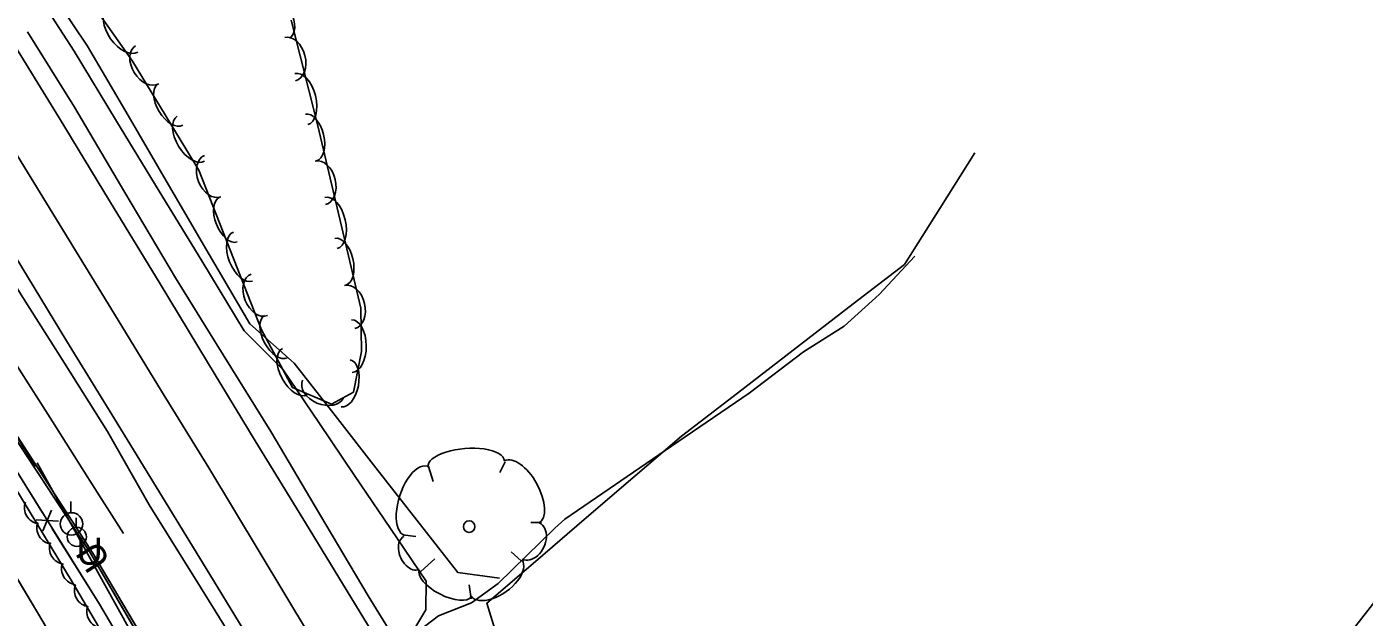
# Model space of a CAD drawing. Extents: x 954793 to 988390, y 1867850 to 1924428.
# Drawn here: x 957209.5 to 957507.5, y 1920679.8 to 1920811.5 of the extents above; entities that cross this region are included whole.
import ezdxf

# ---------------------------------------------------------------- set-up
doc = ezdxf.new("R2010")
doc.units = 0
for name, color, linetype in [('Default', 7, 'Continuous'), ('S_DITCHLINE', 7, 'Continuous'), ('S_DRIVEWAY', 7, 'Continuous'), ('S_EDGE_PAVEMENT', 7, 'Continuous'), ('S_FENCE', 7, 'Continuous'), ('S_FIBER_OPTIC_CABLE', 7, 'Continuous'), ('S_PAVEMENT_CROWN', 7, 'Continuous'), ('S_SHOULDER', 7, 'Continuous'), ('S_STREAM', 7, 'Continuous'), ('S_TREE', 7, 'Continuous'), ('S_UNDERGROUND_CABLE', 7, 'Continuous'), ('S_UTILITY_POLE', 7, 'Continuous'), ('S_UTL_PT_SYM', 7, 'Continuous'), ('S_WATER_UTILITIES', 7, 'Continuous')]:
    doc.layers.add(name, color=color, linetype=linetype)

msp = doc.modelspace()

# ---------------------------------------------------------------- linework, layer by layer
at = {"layer": 'S_DITCHLINE'}
for points in [[(957231.1, 1920698.54), (957223.18, 1920711.02), (957215.26, 1920723.5), (957207.34, 1920735.97), (957199.42, 1920748.45), (957187.96, 1920767.43), (957176.5, 1920786.41), (957165.04, 1920805.38), (957153.59, 1920824.36), (957145.56, 1920837.84), (957137.53, 1920851.32), (957129.5, 1920864.8), (957121.48, 1920878.27), (957107.97, 1920899.22), (957094.47, 1920920.17)], [(957295.98, 1920677.42), (957298.45, 1920681.51), (957298.53, 1920687.86), (957290.56, 1920699.66), (957282.59, 1920711.46), (957274.62, 1920723.25), (957266.65, 1920735.05), (957258.01, 1920743.71), (957248.53, 1920759.3), (957239.06, 1920774.88), (957229.58, 1920790.47), (957220.11, 1920806.06), (957210.29, 1920821.32)], [(957314.85, 1920688.58), (957305.57, 1920689.84), (957296.45, 1920701.5), (957287.34, 1920713.17), (957278.22, 1920724.83), (957269.1, 1920736.49), (957259.26, 1920745.27), (957250.21, 1920760.76), (957241.16, 1920776.25), (957232.11, 1920791.74), (957223.07, 1920807.23), (957212.9, 1920822.43)], [(957369.52, 1920566.26), (957357.75, 1920588.3), (957345.98, 1920610.33), (957338.48, 1920625.3), (957330.98, 1920640.26), (957323.48, 1920655.22), (957315.99, 1920670.19), (957312.05, 1920682.99), (957322.89, 1920692.31), (957333.74, 1920701.62), (957344.58, 1920710.93), (957355.43, 1920720.24), (957367.85, 1920729.82), (957380.27, 1920739.39), (957392.7, 1920748.96), (957405.12, 1920758.53), (957412.94, 1920770.96), (957420.75, 1920783.39)]]:
    msp.add_lwpolyline(points, dxfattribs=at)
at = {"layer": 'S_DRIVEWAY'}
msp.add_lwpolyline([(957510.14, 1920683.74), (957476.11, 1920640.13), (957452.66, 1920610.18)], dxfattribs=at)
at = {"layer": 'S_EDGE_PAVEMENT'}
for points in [[(957410.99, 1920474.09), (957399.41, 1920492.74), (957387.84, 1920511.38), (957377.4, 1920528.41), (957366.97, 1920545.44), (957356.11, 1920562.98), (957345.24, 1920580.52), (957335.54, 1920596.4), (957325.84, 1920612.27), (957315.62, 1920628.91), (957305.4, 1920645.54), (957294.11, 1920664.1), (957282.82, 1920682.65), (957271.62, 1920700.93), (957260.42, 1920719.21), (957249.83, 1920736.72), (957239.24, 1920754.23), (957227.99, 1920772.73), (957216.74, 1920791.24), (957205.24, 1920809.94), (957193.75, 1920828.63)], [(957379.03, 1920479.83), (957367.54, 1920498.67), (957357.17, 1920515.41), (957346.81, 1920532.14), (957335.81, 1920550.06), (957324.82, 1920567.97), (957315.31, 1920583.36), (957305.81, 1920598.75), (957295.32, 1920615.81), (957284.84, 1920632.87), (957273.66, 1920651.14), (957262.48, 1920669.41), (957251.15, 1920688.03), (957239.81, 1920706.65), (957229.1, 1920724.06), (957218.38, 1920741.48), (957206.98, 1920760.38), (957195.59, 1920779.29), (957184.79, 1920797), (957173.9, 1920814.66)]]:
    msp.add_lwpolyline(points, dxfattribs=at)
at = {"layer": 'S_FENCE'}
for p, q in [((957213.13, 1920699.1), (957215.09, 1920703.7)), ((957216.61, 1920701.27), (957211.61, 1920701.54))]:
    msp.add_line(p, q, dxfattribs=at)
for points in [[(957225.73, 1920682.73), (957192.81, 1920735.65)], [(957213.05, 1920703.1), (957202.49, 1920720.07)], [(957225.73, 1920682.73), (957215.17, 1920699.7)], [(957230.71, 1920674.27), (957225.73, 1920682.73)], [(957253.03, 1920636.38), (957225.73, 1920682.73)]]:
    msp.add_lwpolyline(points, dxfattribs=at)
at = {"layer": 'S_FIBER_OPTIC_CABLE'}
for p, q in [((957223.74, 1920694.12), (957185.42, 1920752.66)), ((957273.08, 1920609.78), (957223.74, 1920694.12))]:
    msp.add_line(p, q, dxfattribs=at)
msp.add_lwpolyline([(957536.74, 1920167.19), (957513.26, 1920206.3), (957474.79, 1920266.13), (957463.23, 1920290.92), (957455.93, 1920317.19), (957431.96, 1920357.07), (957405.97, 1920398.36), (957380.3, 1920439.72), (957363.1, 1920446.95), (957356.55, 1920458.63), (957349.67, 1920475.27), (957341.18, 1920491.39), (957319.07, 1920532.61), (957296.98, 1920568.46), (957273.08, 1920609.78), (957223.74, 1920694.12), (957185.42, 1920752.66), (957145.58, 1920817.03)], dxfattribs=at)
msp.add_lwpolyline([(957536.74, 1920167.19), (957513.26, 1920206.3), (957474.79, 1920266.13), (957463.23, 1920290.92), (957455.93, 1920317.19), (957431.96, 1920357.07), (957405.97, 1920398.36), (957380.3, 1920439.72), (957363.1, 1920446.95), (957356.55, 1920458.63), (957349.67, 1920475.27), (957341.18, 1920491.39), (957319.07, 1920532.61), (957296.98, 1920568.46), (957273.08, 1920609.78), (957223.74, 1920694.12), (957185.42, 1920752.66), (957145.58, 1920817.03)], dxfattribs=at)
at = {"layer": 'S_PAVEMENT_CROWN'}
msp.add_lwpolyline([(957389.15, 1920486.36), (957377.57, 1920505.25), (957367.3, 1920521.97), (957357.03, 1920538.68), (957346.03, 1920556.4), (957335.03, 1920574.11), (957325.41, 1920589.7), (957315.8, 1920605.3), (957305.44, 1920622.11), (957295.09, 1920638.93), (957283.82, 1920657.4), (957272.56, 1920675.87), (957261.33, 1920694.5), (957250.1, 1920713.13), (957239.58, 1920730.29), (957229.07, 1920747.45), (957217.57, 1920766.25), (957206.08, 1920785.06), (957194.85, 1920803.49), (957183.62, 1920821.92)], dxfattribs=at)
at = {"layer": 'S_SHOULDER'}
for points in [[(957351.78, 1920517.65), (957343.73, 1920530.82), (957332.62, 1920548.5), (957321.5, 1920566.17), (957312.07, 1920581.49), (957302.65, 1920596.8), (957292.32, 1920613.9), (957281.99, 1920631), (957270.8, 1920649.6), (957259.61, 1920668.21), (957248.23, 1920686.55), (957236.84, 1920704.89), (957227.53, 1920721.27), (957217.93, 1920736.52), (957208.33, 1920751.77), (957200.38, 1920764.66), (957192.44, 1920777.55), (957181.73, 1920795.32), (957171.02, 1920813.1)], [(957375.56, 1920541.55), (957370.37, 1920547.5), (957359.58, 1920564.95), (957348.79, 1920582.4), (957339.02, 1920597.98), (957329.25, 1920613.55), (957318.91, 1920630.52), (957308.57, 1920647.48), (957297.08, 1920666.04), (957285.59, 1920684.59), (957274.75, 1920702.93), (957263.92, 1920721.26), (957253.28, 1920738.39), (957242.65, 1920755.52), (957231.4, 1920774.56), (957220.16, 1920793.6), (957209.75, 1920810.4)]]:
    msp.add_lwpolyline(points, dxfattribs=at)
at = {"layer": 'S_STREAM'}
msp.add_lwpolyline([(957296.92, 1920676.85), (957301.26, 1920680.18), (957308.61, 1920683.08), (957314.57, 1920687.4), (957327.19, 1920699.69), (957329.44, 1920701.74), (957353.19, 1920718.03), (957370.48, 1920729.84), (957382.57, 1920739.02), (957391.64, 1920744.78), (957399.43, 1920751.8), (957407.42, 1920760.4)], dxfattribs=at)
at = {"layer": 'S_TREE'}
for p, q in [((957299.04, 1920713.47), (957300.08, 1920710.09)), ((957316.12, 1920714.52), (957314.94, 1920712.1)), ((957324.23, 1920700.96), (957321.84, 1920701)), ((957293.35, 1920698.25), (957296.23, 1920697.87)), ((957319.67, 1920692.41), (957317.5, 1920694.41)), ((957297.31, 1920690.02), (957300.49, 1920692.84)), ((957308.57, 1920683.94), (957308.14, 1920687.08))]:
    msp.add_line(p, q, dxfattribs=at)
for points in [[(957211.9, 1920714.26), (957239.37, 1920664.7), (957258.09, 1920632.35), (957282.35, 1920594.08), (957283.88, 1920585.77), (957280.35, 1920584.72), (957219.63, 1920687.72), (957182.77, 1920748.65), (957144.95, 1920807.49), (957107.96, 1920866.54)], [(957123.03, 1920854.46), (957211.47, 1920713.46)], [(957268.48, 1920813.02), (957274.41, 1920789.41), (957284, 1920748.79), (957284.09, 1920739.12), (957282.37, 1920730.07), (957277.44, 1920727.33), (957268.76, 1920731.06), (957261.87, 1920743.91), (957247.9, 1920779.57), (957233.11, 1920803.83), (957218.02, 1920825.3)]]:
    msp.add_lwpolyline(points, dxfattribs=at)
msp.add_circle((957308.11, 1920700.06), 1.29, dxfattribs=at)
for centre, start, end in [((957212.67, 1920704.3), 160.3693, 261.9662), ((957215.44, 1920699.78), 160.3693, 261.9662), ((957218.24, 1920695.3), 160.3693, 261.9662), ((957220.94, 1920690.69), 160.3693, 261.9662), ((957223.81, 1920685.8), 159.7217, 261.3186), ((957226.57, 1920681.11), 159.7217, 261.3186)]:
    msp.add_arc(centre, 3.64, start, end, dxfattribs=at)
for centre, major_axis, ratio, start_param, end_param in [((957265.75, 1920813.81), (-2.33, 4.81), 0.540699, 3.141593, 6.283185), ((957230.88, 1920810.69), (3.38, -4.8), 0.55008, 3.141593, 6.283185), ((957268.22, 1920804.29), (-1.21, 4.81), 0.685311, 3.141593, 6.283185), ((957236.38, 1920803.06), (2.58, -4.23), 0.685311, 3.141593, 6.283185), ((957241.51, 1920794.12), (2.78, -4.57), 0.540699, 3.141593, 6.283185), ((957270.72, 1920795.38), (-1.43, 5.69), 0.55008, 3.141593, 6.283185), ((957246.13, 1920786.55), (3.05, -5.01), 0.55008, 3.141593, 6.283185), ((957272.85, 1920786.8), (-1.23, 5.2), 0.540699, 3.141593, 6.283185), ((957250.98, 1920778.22), (1.81, -4.61), 0.685311, 3.141593, 6.283185), ((957274.96, 1920776.71), (-1.14, 4.82), 0.685311, 3.141593, 6.283185), ((957254.5, 1920768.53), (1.95, -4.98), 0.540699, 3.141593, 6.283185), ((957277.34, 1920767.76), (-1.35, 5.71), 0.55008, 3.141593, 6.283185), ((957257.73, 1920760.28), (2.14, -5.46), 0.55008, 3.141593, 6.283185), ((957279.38, 1920759.13), (-1.23, 5.2), 0.540699, 3.141593, 6.283185), ((957261.35, 1920751.75), (1.81, -4.61), 0.685311, 3.141593, 6.283185), ((957281.49, 1920749.04), (-1.14, 4.82), 0.685311, 3.141593, 6.283185), ((957265.07, 1920742.43), (2.53, -4.71), 0.540699, 3.141593, 6.283185), ((957281.96, 1920740.33), (-0.06, 5.87), 0.55008, 3.141593, 6.283185), ((957269.26, 1920734.62), (2.77, -5.17), 0.55008, 3.141593, 6.283185), ((957280.58, 1920732.01), (1, 5.25), 0.540699, 3.141593, 6.283185), ((957275.54, 1920730.74), (4.55, -1.96), 0.685311, 3.141593, 6.283185), ((957307.44, 1920714.02), (-8.54, -0.7), 0.405113, 3.141593, 6.283186), ((957319.83, 1920707.78), (-3.82, 6.92), 0.482994, 3.141593, 6.283185), ((957296.29, 1920705.77), (2.53, 7.73), 0.471018, 0, 3.141593), ((957321.85, 1920696.83), (1.93, 4.05), 0.711534, 3.141592, 6.283185), ((957295.27, 1920694.18), (-1.71, 3.67), 0.646762, 0, 3.141593), ((957314.21, 1920688.58), (-5.67, -4.04), 0.529943, 0, 3.141593), ((957302.79, 1920687.45), (-5.73, 2.98), 0.420543, 6.283185, 9.424777)]:
    msp.add_ellipse(centre, major_axis=major_axis, ratio=ratio, start_param=start_param, end_param=end_param, dxfattribs=at)
at = {"layer": 'S_UNDERGROUND_CABLE'}
for p, q in [((957224.29, 1920694.12), (957186.11, 1920753.16)), ((957273.86, 1920610.26), (957224.29, 1920694.12))]:
    msp.add_line(p, q, dxfattribs=at)
msp.add_lwpolyline([(957535.93, 1920166.85), (957511.72, 1920205.62), (957474.17, 1920265.05), (957462.42, 1920290.74), (957455.34, 1920316.64), (957431.44, 1920356.46), (957405.35, 1920398.06), (957379.67, 1920438.89), (957363.29, 1920447.82), (957357.47, 1920458.21), (957349.09, 1920474.51), (957341.66, 1920492.15), (957319.94, 1920532.76), (957297.66, 1920568.79), (957273.86, 1920610.26), (957224.29, 1920694.12), (957186.11, 1920753.16), (957145.96, 1920818.19)], dxfattribs=at)
msp.add_lwpolyline([(957535.93, 1920166.85), (957511.72, 1920205.62), (957474.17, 1920265.05), (957462.42, 1920290.74), (957455.34, 1920316.64), (957431.44, 1920356.46), (957405.35, 1920398.06), (957379.67, 1920438.89), (957363.29, 1920447.82), (957357.47, 1920458.21), (957349.09, 1920474.51), (957341.66, 1920492.15), (957319.94, 1920532.76), (957297.66, 1920568.79), (957273.86, 1920610.26), (957224.29, 1920694.12), (957186.11, 1920753.16), (957145.96, 1920818.19)], dxfattribs=at)
at = {"layer": 'S_UTILITY_POLE'}
for p, q in [((957219.39, 1920703.17), (957219.39, 1920705.65)), ((957220.58, 1920699.92), (957220.58, 1920702.03))]:
    msp.add_line(p, q, dxfattribs=at)
for centre, radius in [((957219.53, 1920700.65), 2.5), ((957220.7, 1920697.78), 2.13)]:
    msp.add_circle(centre, radius, dxfattribs=at)
at = {"layer": 'S_UTL_PT_SYM'}
for points in [[(957223.74, 1920694.12), (957223.74, 1920694.17), (957223.74, 1920694.12), (957223.69, 1920694.12), (957223.74, 1920694.12), (957223.74, 1920694.07), (957223.74, 1920694.12), (957223.79, 1920694.12)], [(957212.2, 1920680.55), (957212.2, 1920680.6), (957212.2, 1920680.55), (957212.15, 1920680.55), (957212.2, 1920680.55), (957212.2, 1920680.5), (957212.2, 1920680.55), (957212.25, 1920680.55)]]:
    msp.add_lwpolyline(points, dxfattribs=at)
for points in [[(957223.74, 1920694.12), (957223.69, 1920694.1), (957223.74, 1920694.12), (957223.76, 1920694.08), (957223.74, 1920694.12), (957223.78, 1920694.15), (957223.74, 1920694.12), (957223.71, 1920694.16)], [(957223.74, 1920694.12), (957223.69, 1920694.1), (957223.74, 1920694.12), (957223.76, 1920694.08), (957223.74, 1920694.12), (957223.78, 1920694.15), (957223.74, 1920694.12), (957223.71, 1920694.16)], [(957212.2, 1920680.55), (957212.16, 1920680.52), (957212.2, 1920680.55), (957212.22, 1920680.5), (957212.2, 1920680.55), (957212.24, 1920680.57), (957212.2, 1920680.55), (957212.17, 1920680.59)], [(957212.2, 1920680.55), (957212.16, 1920680.52), (957212.2, 1920680.55), (957212.22, 1920680.5), (957212.2, 1920680.55), (957212.24, 1920680.57), (957212.2, 1920680.55), (957212.17, 1920680.59)]]:
    msp.add_lwpolyline(points, close=True, dxfattribs=at)
at = {"layer": 'S_WATER_UTILITIES'}
for p, q in [((957212.2, 1920680.55), (957179.7, 1920734.63)), ((957260.08, 1920599.02), (957212.2, 1920680.55))]:
    msp.add_line(p, q, dxfattribs=at)
msp.add_lwpolyline([(957507.23, 1920172.34), (957483.67, 1920235.88), (957472.51, 1920260.77), (957454.25, 1920292.25), (957421.2, 1920323.98), (957408.06, 1920350.97), (957382.2, 1920395.93), (957357.1, 1920434.25), (957329.35, 1920477.03), (957305.74, 1920517.67), (957283.35, 1920558.03), (957260.08, 1920599.02), (957212.2, 1920680.55), (957179.7, 1920734.63), (957152.14, 1920779.34), (957118.83, 1920831.55)], dxfattribs=at)
msp.add_lwpolyline([(957507.23, 1920172.34), (957483.67, 1920235.88), (957472.51, 1920260.77), (957454.25, 1920292.25), (957421.2, 1920323.98), (957408.06, 1920350.97), (957382.2, 1920395.93), (957357.1, 1920434.25), (957329.35, 1920477.03), (957305.74, 1920517.67), (957283.35, 1920558.03), (957260.08, 1920599.02), (957212.2, 1920680.55), (957179.7, 1920734.63), (957152.14, 1920779.34), (957118.83, 1920831.55)], dxfattribs=at)

# ---------------------------------------------------------------- texts
at = {"layer": 'Default'}
for rotation, p in [(360, (957220.66, 1920691.57)), (122.8863, (957228.39, 1920692.45))]:
    msp.add_text('U', height=6, rotation=rotation, dxfattribs=at).set_placement(p)

doc.saveas('drawing.dxf')
